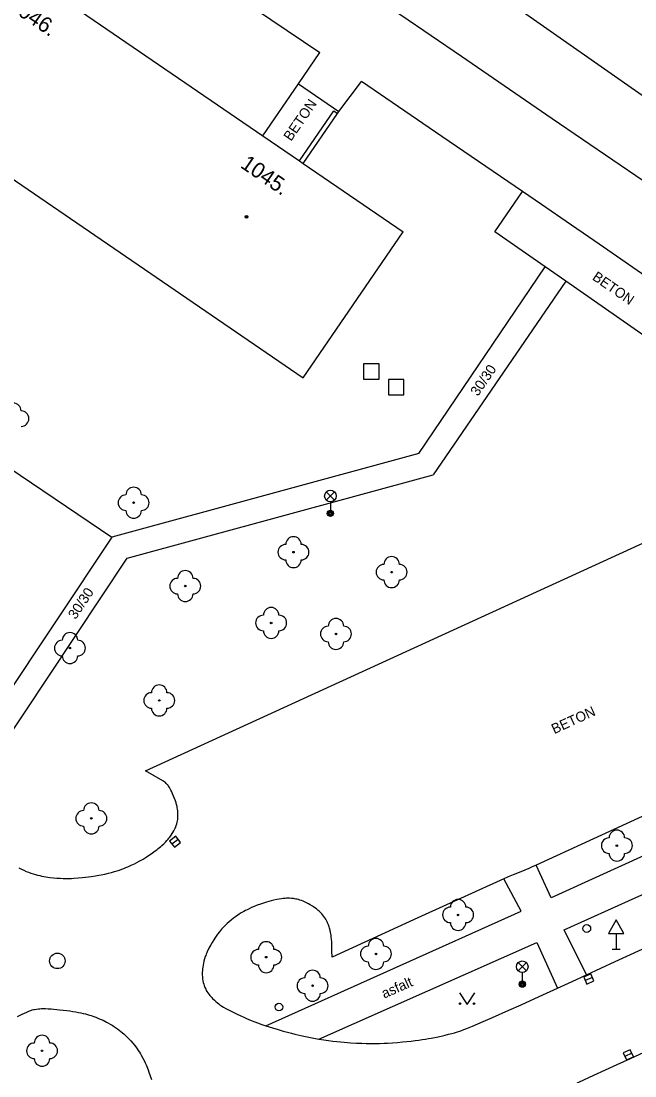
# Model space of a CAD drawing. Extents: x -539515 to -538098, y -1182060 to -1180157.
# Drawn here: x -538653.3 to -538613.7, y -1181408.4 to -1181340.3 of the extents above; entities that cross this region are included whole.
import ezdxf

# ---------------------------------------------------------------- set-up
doc = ezdxf.new("R2010")
doc.units = 0
for name, color, linetype in [('Vrstva 10', 7, 'Continuous'), ('Vrstva 11', 7, 'Continuous'), ('Vrstva 22', 7, 'Continuous'), ('Vrstva 26', 7, 'Continuous'), ('Vrstva 27', 7, 'Continuous'), ('Vrstva 28', 7, 'Continuous'), ('Vrstva 33', 7, 'Continuous'), ('Vrstva 34', 7, 'Continuous'), ('Vrstva 36', 7, 'Continuous'), ('Vrstva 39', 7, 'Continuous'), ('Vrstva 40', 7, 'Continuous'), ('Vrstva 47', 7, 'Continuous'), ('Vrstva 5', 7, 'Continuous'), ('Vrstva 7', 7, 'Continuous')]:
    doc.layers.add(name, color=color, linetype=linetype)

msp = doc.modelspace()

# ---------------------------------------------------------------- linework, layer by layer
at = {"layer": 'Vrstva 10'}
for p, q in [((-538624.923, -1181342.589), (-538619.065, -1181346.597)), ((-538626.185, -1181347.76), (-538631.38, -1181344.21)), ((-538619.065, -1181346.597), (-538613.21, -1181350.61)), ((-538620.99, -1181351.31), (-538626.185, -1181347.76)), ((-538611.103, -1181358.132), (-538616.041, -1181354.713)), ((-538645.31, -1181388.71), (-538607.28, -1181371.27)), ((-538606.33, -1181388.47), (-538620.1, -1181394.79)), ((-538622.2, -1181395.67), (-538627.735, -1181398.195)), ((-538627.735, -1181398.195), (-538633.27, -1181400.72))]:
    msp.add_line(p, q, dxfattribs=at)
for points in [[(-538631.15, -1181338.36), (-538630.571, -1181338.752), (-538629.7, -1181339.334), (-538629.264, -1181339.626), (-538628.83, -1181339.92), (-538624.923, -1181342.589)], [(-538616.041, -1181354.713), (-538618.513, -1181353.008), (-538619.751, -1181352.158), (-538620.99, -1181351.31)], [(-538643.712, -1181389.861), (-538643.758, -1181389.784), (-538643.8, -1181389.718), (-538643.839, -1181389.663), (-538643.875, -1181389.616), (-538643.908, -1181389.577), (-538643.969, -1181389.511), (-538644.018, -1181389.466), (-538644.056, -1181389.434), (-538644.116, -1181389.39), (-538644.18, -1181389.35), (-538644.745, -1181389.03), (-538645.31, -1181388.71)], [(-538649.646, -1181395.616), (-538649.395, -1181395.594), (-538649.176, -1181395.571), (-538648.986, -1181395.547), (-538648.82, -1181395.524), (-538648.533, -1181395.478), (-538648.321, -1181395.44), (-538648.163, -1181395.41), (-538647.93, -1181395.362), (-538647.7, -1181395.31), (-538647.501, -1181395.261), (-538647.316, -1181395.21), (-538647.144, -1181395.157), (-538646.984, -1181395.105), (-538646.835, -1181395.052), (-538646.697, -1181395), (-538646.567, -1181394.948), (-538646.447, -1181394.897), (-538646.222, -1181394.796), (-538646.026, -1181394.702), (-538645.856, -1181394.614), (-538645.708, -1181394.533), (-538645.578, -1181394.46), (-538645.465, -1181394.394), (-538645.268, -1181394.272), (-538645.121, -1181394.177), (-538645.011, -1181394.103), (-538644.845, -1181393.989), (-538644.68, -1181393.87), (-538644.577, -1181393.793), (-538644.484, -1181393.721), (-538644.399, -1181393.652), (-538644.322, -1181393.586), (-538644.251, -1181393.524), (-538644.123, -1181393.406), (-538644.017, -1181393.299), (-538643.928, -1181393.204), (-538643.853, -1181393.118), (-538643.79, -1181393.041), (-538643.736, -1181392.973), (-538643.647, -1181392.849), (-538643.583, -1181392.754), (-538643.538, -1181392.68), (-538643.472, -1181392.567), (-538643.41, -1181392.45), (-538643.383, -1181392.394), (-538643.359, -1181392.338), (-538643.317, -1181392.229), (-538643.285, -1181392.124), (-538643.261, -1181392.023), (-538643.243, -1181391.928), (-538643.23, -1181391.838), (-538643.221, -1181391.753), (-538643.216, -1181391.672), (-538643.214, -1181391.596), (-538643.214, -1181391.525), (-538643.219, -1181391.391), (-538643.23, -1181391.275), (-538643.243, -1181391.173), (-538643.258, -1181391.084), (-538643.273, -1181391.007), (-538643.304, -1181390.874), (-538643.331, -1181390.775), (-538643.377, -1181390.63), (-538643.43, -1181390.49), (-538643.495, -1181390.329), (-538643.555, -1181390.185), (-538643.611, -1181390.061), (-538643.663, -1181389.953), (-538643.712, -1181389.861)], [(-538620.1, -1181394.79), (-538620.36, -1181394.906), (-538620.589, -1181395.003), (-538620.993, -1181395.168), (-538621.599, -1181395.412), (-538621.901, -1181395.538), (-538622.2, -1181395.67)], [(-538653.47, -1181394.965), (-538653.311, -1181395.048), (-538653.155, -1181395.123), (-538653, -1181395.191), (-538652.848, -1181395.251), (-538652.698, -1181395.305), (-538652.551, -1181395.353), (-538652.407, -1181395.395), (-538652.266, -1181395.433), (-538652.128, -1181395.467), (-538651.993, -1181395.496), (-538651.862, -1181395.522), (-538651.734, -1181395.545), (-538651.609, -1181395.564), (-538651.487, -1181395.581), (-538651.25, -1181395.608), (-538651.025, -1181395.627), (-538650.814, -1181395.638), (-538650.615, -1181395.645), (-538650.429, -1181395.647), (-538650.253, -1181395.645), (-538650.089, -1181395.641), (-538649.935, -1181395.635), (-538649.646, -1181395.616)], [(-538633.27, -1181400.72), (-538633.28, -1181400.313), (-538633.289, -1181399.906), (-538633.296, -1181399.73), (-538633.306, -1181399.577), (-538633.32, -1181399.444), (-538633.335, -1181399.327), (-538633.352, -1181399.226), (-538633.369, -1181399.137), (-538633.404, -1181398.983), (-538633.435, -1181398.867), (-538633.462, -1181398.78), (-538633.508, -1181398.65), (-538633.56, -1181398.52), (-538633.588, -1181398.457), (-538633.618, -1181398.397), (-538633.679, -1181398.284), (-538633.742, -1181398.184), (-538633.805, -1181398.093), (-538633.869, -1181398.012), (-538633.931, -1181397.939), (-538633.992, -1181397.872), (-538634.052, -1181397.812), (-538634.11, -1181397.758), (-538634.166, -1181397.708), (-538634.274, -1181397.619), (-538634.373, -1181397.545), (-538634.462, -1181397.484), (-538634.542, -1181397.432), (-538634.686, -1181397.346), (-538634.797, -1181397.285), (-538634.968, -1181397.199), (-538635.143, -1181397.12), (-538635.246, -1181397.078), (-538635.344, -1181397.044), (-538635.437, -1181397.017), (-538635.524, -1181396.994), (-538635.607, -1181396.977), (-538635.684, -1181396.963), (-538635.757, -1181396.952), (-538635.894, -1181396.937), (-538636.014, -1181396.93), (-538636.119, -1181396.928), (-538636.211, -1181396.929), (-538636.291, -1181396.933), (-538636.431, -1181396.944), (-538636.534, -1181396.956), (-538636.688, -1181396.98), (-538636.84, -1181397.01), (-538637.023, -1181397.052), (-538637.193, -1181397.094), (-538637.352, -1181397.135), (-538637.499, -1181397.177), (-538637.637, -1181397.218), (-538637.766, -1181397.258), (-538637.886, -1181397.298), (-538638.11, -1181397.379), (-538638.305, -1181397.457), (-538638.474, -1181397.53), (-538638.622, -1181397.599), (-538638.751, -1181397.663), (-538638.863, -1181397.722), (-538638.961, -1181397.776), (-538639.132, -1181397.875), (-538639.259, -1181397.955), (-538639.355, -1181398.017), (-538639.498, -1181398.116), (-538639.64, -1181398.22), (-538639.788, -1181398.335), (-538639.919, -1181398.446), (-538640.037, -1181398.553), (-538640.143, -1181398.654)], [(-538615.001, -1181401.006), (-538611.532, -1181399.412), (-538608.494, -1181398.022)], [(-538640.143, -1181398.654), (-538640.239, -1181398.751), (-538640.325, -1181398.843), (-538640.403, -1181398.931), (-538640.473, -1181399.014), (-538640.538, -1181399.093), (-538640.653, -1181399.244), (-538640.75, -1181399.378), (-538640.83, -1181399.498), (-538640.898, -1181399.604), (-538641.012, -1181399.792), (-538641.093, -1181399.936), (-538641.21, -1181400.156), (-538641.32, -1181400.38), (-538641.356, -1181400.458), (-538641.389, -1181400.534), (-538641.419, -1181400.611), (-538641.447, -1181400.686), (-538641.496, -1181400.835), (-538641.536, -1181400.978), (-538641.569, -1181401.115), (-538641.595, -1181401.245), (-538641.614, -1181401.368), (-538641.628, -1181401.485), (-538641.637, -1181401.594), (-538641.642, -1181401.696), (-538641.643, -1181401.793), (-538641.642, -1181401.882), (-538641.638, -1181401.966), (-538641.631, -1181402.044)], [(-538623.517, -1181404.88), (-538622.914, -1181404.616), (-538621.863, -1181404.151), (-538621.078, -1181403.8), (-538619.903, -1181403.269), (-538618.73, -1181402.73), (-538617.79, -1181402.295), (-538616.85, -1181401.86), (-538615.001, -1181401.006)], [(-538641.631, -1181402.044), (-538641.623, -1181402.117), (-538641.603, -1181402.253), (-538641.579, -1181402.369), (-538641.553, -1181402.47), (-538641.526, -1181402.556), (-538641.499, -1181402.63), (-538641.474, -1181402.694), (-538641.424, -1181402.804), (-538641.382, -1181402.884), (-538641.347, -1181402.942), (-538641.291, -1181403.028), (-538641.23, -1181403.11), (-538641.163, -1181403.192), (-538641.098, -1181403.267), (-538641.036, -1181403.335), (-538640.976, -1181403.397), (-538640.862, -1181403.507), (-538640.759, -1181403.599), (-538640.666, -1181403.676), (-538640.582, -1181403.741), (-538640.508, -1181403.795), (-538640.375, -1181403.886), (-538640.272, -1181403.951), (-538640.114, -1181404.044), (-538639.95, -1181404.13), (-538639.652, -1181404.278), (-538639.393, -1181404.404), (-538639.166, -1181404.511), (-538638.967, -1181404.602), (-538638.792, -1181404.68), (-538638.485, -1181404.811), (-538638.253, -1181404.904), (-538638.077, -1181404.972), (-538637.81, -1181405.069), (-538637.54, -1181405.16), (-538637.116, -1181405.293), (-538636.746, -1181405.404), (-538636.421, -1181405.496), (-538636.136, -1181405.573), (-538635.887, -1181405.637), (-538635.668, -1181405.691), (-538635.284, -1181405.781), (-538634.995, -1181405.844), (-538634.777, -1181405.889), (-538634.449, -1181405.952), (-538634.12, -1181406.01), (-538633.805, -1181406.061), (-538633.508, -1181406.104), (-538633.23, -1181406.141)], [(-538653.552, -1181404.567), (-538653.262, -1181404.415), (-538652.97, -1181404.27), (-538652.873, -1181404.226), (-538652.782, -1181404.19), (-538652.696, -1181404.16), (-538652.615, -1181404.136), (-538652.54, -1181404.116), (-538652.468, -1181404.1), (-538652.334, -1181404.077), (-538652.217, -1181404.062), (-538652.114, -1181404.053)], [(-538652.114, -1181404.053), (-538652.024, -1181404.048), (-538651.867, -1181404.045), (-538651.749, -1181404.048), (-538651.574, -1181404.056), (-538651.4, -1181404.07), (-538650.853, -1181404.122), (-538650.615, -1181404.147), (-538650.391, -1181404.174), (-538650.182, -1181404.202), (-538649.987, -1181404.231), (-538649.804, -1181404.262), (-538649.633, -1181404.294), (-538649.472, -1181404.327), (-538649.322, -1181404.361), (-538649.182, -1181404.395), (-538649.05, -1181404.431), (-538648.927, -1181404.466), (-538648.812, -1181404.501), (-538648.705, -1181404.536), (-538648.503, -1181404.608), (-538648.327, -1181404.677), (-538648.173, -1181404.743), (-538648.039, -1181404.804), (-538647.922, -1181404.862), (-538647.82, -1181404.915), (-538647.731, -1181404.963), (-538647.575, -1181405.052), (-538647.458, -1181405.124), (-538647.371, -1181405.179), (-538647.24, -1181405.267), (-538647.11, -1181405.36), (-538646.998, -1181405.444), (-538646.893, -1181405.527), (-538646.794, -1181405.608), (-538646.702, -1181405.687), (-538646.615, -1181405.765), (-538646.533, -1181405.841), (-538646.457, -1181405.916), (-538646.385, -1181405.989), (-538646.25, -1181406.132), (-538646.131, -1181406.269), (-538646.025, -1181406.4), (-538645.931, -1181406.525), (-538645.846, -1181406.643), (-538645.769, -1181406.756), (-538645.701, -1181406.863), (-538645.639, -1181406.964), (-538645.582, -1181407.061), (-538645.482, -1181407.244), (-538645.399, -1181407.407), (-538645.33, -1181407.552), (-538645.272, -1181407.681), (-538645.223, -1181407.795), (-538645.142, -1181407.998), (-538645.083, -1181408.153)], [(-538633.23, -1181406.141), (-538632.969, -1181406.172), (-538632.723, -1181406.198), (-538632.493, -1181406.22), (-538632.277, -1181406.238), (-538632.074, -1181406.253), (-538631.694, -1181406.275), (-538631.361, -1181406.289), (-538631.07, -1181406.297), (-538630.815, -1181406.3), (-538630.593, -1181406.3), (-538630.203, -1181406.294), (-538629.912, -1181406.285), (-538629.693, -1181406.275), (-538629.366, -1181406.255), (-538629.04, -1181406.23), (-538628.733, -1181406.202), (-538628.445, -1181406.174), (-538628.174, -1181406.144), (-538627.921, -1181406.113), (-538627.683, -1181406.082), (-538627.46, -1181406.051), (-538627.252, -1181406.019), (-538627.057, -1181405.987), (-538626.874, -1181405.954), (-538626.533, -1181405.889), (-538626.235, -1181405.825), (-538625.976, -1181405.764), (-538625.751, -1181405.707), (-538625.554, -1181405.653), (-538625.383, -1181405.603), (-538625.234, -1181405.558), (-538624.975, -1181405.474), (-538624.782, -1181405.406), (-538624.638, -1181405.353), (-538624.423, -1181405.269), (-538624.21, -1181405.18), (-538623.517, -1181404.88)], [(-538645.083, -1181408.153), (-538644.999, -1181408.389), (-538644.92, -1181408.63)]]:
    msp.add_lwpolyline(points, dxfattribs=at)
at = {"layer": 'Vrstva 11'}
for p, q in [((-538632.69, -1181331.5), (-538606.03, -1181350.16)), ((-538646.28, -1181334.1), (-538634.05, -1181342.34)), ((-538635.436, -1181344.364), (-538632.83, -1181346.149)), ((-538622.768, -1181353.912), (-538620.99, -1181351.31)), ((-538627.67, -1181368.23), (-538619.53, -1181356.17)), ((-538618.19, -1181357.104), (-538626.75, -1181369.6)), ((-538667.56, -1181360.02), (-538647.47, -1181373.63)), ((-538627.67, -1181368.23), (-538647.47, -1181373.63)), ((-538646.49, -1181374.98), (-538626.75, -1181369.6)), ((-538647.47, -1181373.63), (-538654.66, -1181384.42)), ((-538657.82, -1181392.03), (-538646.49, -1181374.98)), ((-538582.97, -1181380.38), (-538619.13, -1181396.9)), ((-538618.29, -1181398.97), (-538582.99, -1181382.97)), ((-538619.13, -1181396.9), (-538620.1, -1181394.79)), ((-538621.08, -1181397.75), (-538622.2, -1181395.67)), ((-538637.54, -1181405.16), (-538621.08, -1181397.75)), ((-538616.85, -1181401.86), (-538618.29, -1181398.97)), ((-538634.12, -1181406.01), (-538620.06, -1181399.78)), ((-538620.06, -1181399.78), (-538618.73, -1181402.73))]:
    msp.add_line(p, q, dxfattribs=at)
for points in [[(-538637.736, -1181347.722), (-538635.436, -1181344.364), (-538634.05, -1181342.34)], [(-538632.92, -1181346.27), (-538632.83, -1181346.149), (-538631.38, -1181344.21)], [(-538618.19, -1181357.104), (-538619.53, -1181356.17), (-538622.768, -1181353.912)], [(-538609.59, -1181363.1), (-538618.19, -1181357.104)], [(-538606.91, -1181404.11), (-538610.483, -1181405.694), (-538612.268, -1181406.488), (-538613.16, -1181406.888), (-538614.05, -1181407.29), (-538614.906, -1181407.68)], [(-538614.906, -1181407.68), (-538616.401, -1181408.369), (-538620.88, -1181410.45)]]:
    msp.add_lwpolyline(points, dxfattribs=at)
at = {"layer": 'Vrstva 22'}
for centre in [(-538646.07, -1181371.4), (-538635.76, -1181374.59), (-538629.43, -1181375.88), (-538642.74, -1181376.78), (-538637.2, -1181379.16), (-538633.02, -1181379.87), (-538650.18, -1181380.78), (-538644.42, -1181384.16), (-538648.8, -1181391.77), (-538614.9, -1181393.53), (-538625.14, -1181398), (-538637.52, -1181400.73), (-538630.44, -1181400.52), (-538634.53, -1181402.57), (-538651.98, -1181406.77)]:
    msp.add_circle(centre, 0.05, dxfattribs=at)
for centre, start, end in [((-538653.83, -1181365.47), 0, 180), ((-538653.33, -1181365.97), 270, 90), ((-538646.57, -1181371.4), 90, 270), ((-538646.07, -1181370.9), 0, 180), ((-538645.57, -1181371.4), 270, 90), ((-538646.07, -1181371.9), 180, 0), ((-538635.76, -1181374.09), 0, 180), ((-538636.26, -1181374.59), 90, 270), ((-538635.26, -1181374.59), 270, 90), ((-538629.43, -1181375.38), 0, 180), ((-538635.76, -1181375.09), 180, 0), ((-538629.93, -1181375.88), 90, 270), ((-538628.93, -1181375.88), 270, 90), ((-538643.24, -1181376.78), 90, 270), ((-538642.74, -1181376.28), 0, 180), ((-538642.24, -1181376.78), 270, 90), ((-538629.43, -1181376.38), 180, 0), ((-538642.74, -1181377.28), 180, 0), ((-538637.2, -1181378.66), 0, 180), ((-538637.7, -1181379.16), 90, 270), ((-538636.7, -1181379.16), 270, 90), ((-538633.02, -1181379.37), 0, 180), ((-538650.18, -1181380.28), 0, 180), ((-538637.2, -1181379.66), 180, 0), ((-538633.52, -1181379.87), 90, 270), ((-538632.52, -1181379.87), 270, 90), ((-538650.68, -1181380.78), 90, 270), ((-538649.68, -1181380.78), 270, 90), ((-538633.02, -1181380.37), 180, 0), ((-538650.18, -1181381.28), 180, 0), ((-538644.42, -1181383.66), 0, 180), ((-538644.92, -1181384.16), 90, 270), ((-538643.92, -1181384.16), 270, 90), ((-538644.42, -1181384.66), 180, 0), ((-538649.3, -1181391.77), 90, 270), ((-538648.8, -1181391.27), 0, 180), ((-538648.3, -1181391.77), 270, 90), ((-538648.8, -1181392.27), 180, 0), ((-538614.9, -1181393.03), 0, 180), ((-538615.4, -1181393.53), 90, 270), ((-538614.4, -1181393.53), 270, 90), ((-538614.9, -1181394.03), 180, 0), ((-538625.64, -1181398), 90, 270), ((-538625.14, -1181397.5), 0, 180), ((-538624.64, -1181398), 270, 90), ((-538625.14, -1181398.5), 180, 0), ((-538630.44, -1181400.02), 0, 180), ((-538638.02, -1181400.73), 90, 270), ((-538637.52, -1181400.23), 0, 180), ((-538637.02, -1181400.73), 270, 90), ((-538630.94, -1181400.52), 90, 270), ((-538629.94, -1181400.52), 270, 90), ((-538637.52, -1181401.23), 180, 0), ((-538634.53, -1181402.07), 0, 180), ((-538630.44, -1181401.02), 180, 0), ((-538635.03, -1181402.57), 90, 270), ((-538634.03, -1181402.57), 270, 90), ((-538634.53, -1181403.07), 180, 0), ((-538652.48, -1181406.77), 90, 270), ((-538651.98, -1181406.27), 0, 180), ((-538651.48, -1181406.77), 270, 90), ((-538651.98, -1181407.27), 180, 0)]:
    msp.add_arc(centre, 0.5, start, end, dxfattribs=at)
at = {"layer": 'Vrstva 26'}
for points in [[(-538631.24, -1181363.43), (-538630.24, -1181363.43), (-538630.24, -1181362.43), (-538631.24, -1181362.43)], [(-538629.64, -1181364.44), (-538628.64, -1181364.44), (-538628.64, -1181363.44), (-538629.64, -1181363.44)]]:
    msp.add_lwpolyline(points, close=True, dxfattribs=at)
at = {"layer": 'Vrstva 27'}
for p, q in [((-538643.203, -1181393.126), (-538643.597, -1181393.434)), ((-538616.482, -1181402.033), (-538616.938, -1181402.241)), ((-538613.932, -1181406.927), (-538614.388, -1181407.133))]:
    msp.add_line(p, q, dxfattribs=at)
for points in [[(-538643.358, -1181392.929), (-538643.751, -1181393.238), (-538643.442, -1181393.631), (-538643.049, -1181393.322)], [(-538616.586, -1181401.806), (-538617.041, -1181402.013), (-538616.834, -1181402.468), (-538616.379, -1181402.261)], [(-538614.036, -1181406.699), (-538614.491, -1181406.906), (-538614.284, -1181407.361), (-538613.829, -1181407.154)]]:
    msp.add_lwpolyline(points, close=True, dxfattribs=at)
msp.add_circle((-538650.99, -1181400.97), 0.5, dxfattribs=at)
at = {"layer": 'Vrstva 28'}
for centre in [(-538616.84, -1181398.88), (-538636.7, -1181403.95)]:
    msp.add_circle(centre, 0.25, dxfattribs=at)
at = {"layer": 'Vrstva 33'}
for p, q in [((-538633.645, -1181371.23), (-538633.115, -1181370.7)), ((-538633.645, -1181370.7), (-538633.115, -1181371.23)), ((-538633.38, -1181371.34), (-538633.38, -1181372.09)), ((-538621.265, -1181401.61), (-538620.735, -1181401.08)), ((-538621.265, -1181401.08), (-538620.735, -1181401.61)), ((-538621, -1181401.72), (-538621, -1181402.47))]:
    msp.add_line(p, q, dxfattribs=at)
for centre, radius in [((-538633.38, -1181370.965), 0.375), ((-538633.38, -1181372.09), 0.2), ((-538633.38, -1181372.09), 0.145), ((-538633.38, -1181372.09), 0.0876), ((-538621, -1181401.345), 0.375), ((-538621, -1181402.47), 0.2), ((-538621, -1181402.47), 0.145), ((-538621, -1181402.47), 0.0876)]:
    msp.add_circle(centre, radius, dxfattribs=at)
at = {"layer": 'Vrstva 34'}
for p, q in [((-538614.946, -1181399.192), (-538614.946, -1181400.21)), ((-538615.196, -1181400.21), (-538614.696, -1181400.21))]:
    msp.add_line(p, q, dxfattribs=at)
msp.add_lwpolyline([(-538615.446, -1181399.192), (-538614.446, -1181399.192), (-538614.946, -1181398.326)], close=True, dxfattribs=at)
at = {"layer": 'Vrstva 36'}
msp.add_lwpolyline([(-538625.061, -1181403.025), (-538624.561, -1181403.775), (-538624.061, -1181403.025)], dxfattribs=at)
for centre in [(-538625.011, -1181403.725), (-538624.112, -1181403.725)]:
    msp.add_circle(centre, 0.05, dxfattribs=at)
at = {"layer": 'Vrstva 39'}
for radius in [0.09, 0.0398]:
    msp.add_circle((-538638.796, -1181352.945), radius, dxfattribs=at)
at = {"layer": 'Vrstva 5'}
for p, q in [((-538724.84, -1181301.89), (-538635.14, -1181363.33)), ((-538635.14, -1181363.33), (-538628.681, -1181353.924))]:
    msp.add_line(p, q, dxfattribs=at)
for points in [[(-538649.902, -1181339.388), (-538637.736, -1181347.722)], [(-538637.736, -1181347.722), (-538635.382, -1181349.333)], [(-538635.382, -1181349.333), (-538635.135, -1181349.503)], [(-538635.135, -1181349.503), (-538628.681, -1181353.924)]]:
    msp.add_lwpolyline(points, dxfattribs=at)
at = {"layer": 'Vrstva 7'}
msp.add_line((-538635.135, -1181349.503), (-538632.92, -1181346.27), dxfattribs=at)
msp.add_lwpolyline([(-538635.382, -1181349.333), (-538633.167, -1181346.1), (-538632.92, -1181346.27)], dxfattribs=at)

# ---------------------------------------------------------------- texts
at = {"layer": 'Vrstva 40'}
for s, rotation, p in [('BETON', 55.59526, (-538635.917, -1181348.109)), ('BETON', 325.29626, (-538616.536, -1181356.962)), ('30/30', 55.58811, (-538623.865, -1181364.567)), ('30/30', 56.39532, (-538649.812, -1181378.973)), ('BETON', 24.65364, (-538618.936, -1181386.341)), ('asfalt', 23.89818, (-538629.905, -1181403.408))]:
    msp.add_text(s, height=0.65, rotation=rotation, dxfattribs=at).set_placement(p)
at = {"layer": 'Vrstva 47'}
for s, p in [('1046.', (-538654.214, -1181339.466)), ('1045.', (-538639.243, -1181349.72))]:
    msp.add_text(s, height=1, rotation=325.59081, dxfattribs=at).set_placement(p)

doc.saveas('drawing.dxf')
